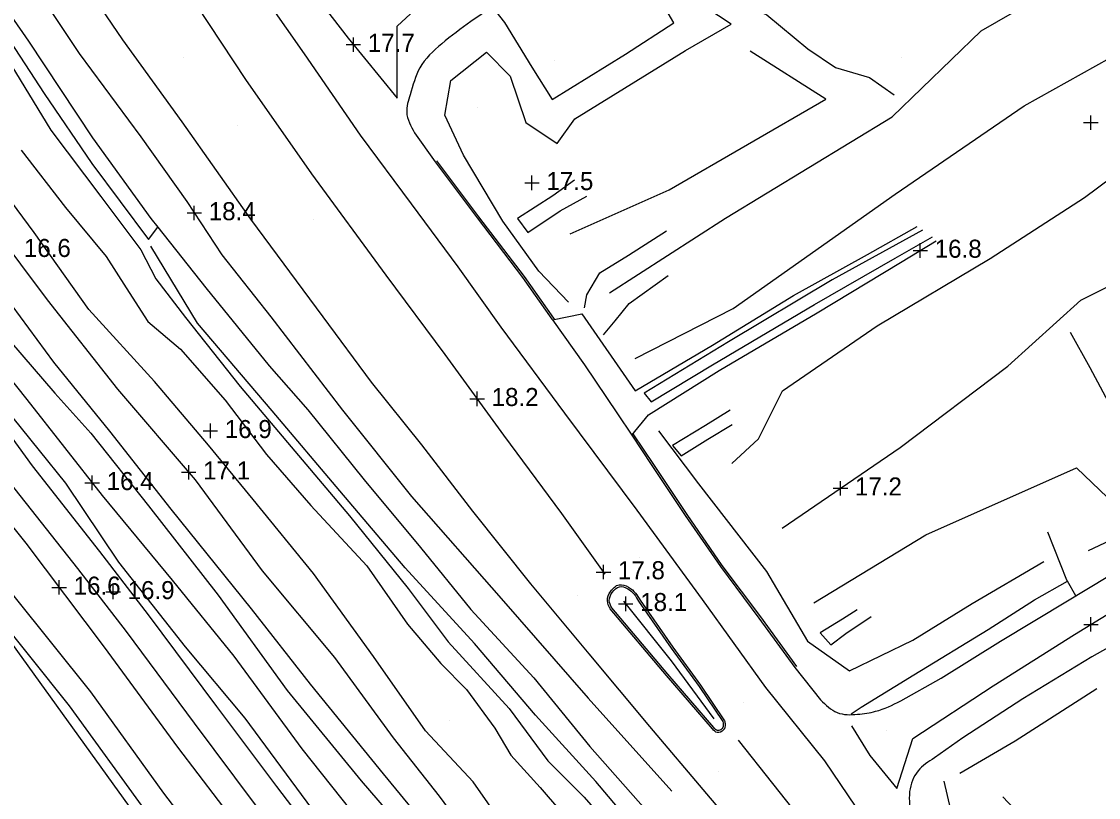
# Model space of a CAD drawing. Extents: x 2316231 to 2323598, y 363169 to 371906.
# Drawn here: x 2318218.6 to 2318516.9, y 368070.9 to 368285.8 of the extents above; entities that cross this region are included whole.
import ezdxf

# ---------------------------------------------------------------- set-up
doc = ezdxf.new("R2010")
doc.units = 0
for name, color, linetype in [('RD_DTM_BkLn1', 7, 'Continuous'), ('RD_DTM_Spot', 7, 'Continuous'), ('RD_DTM_TinHull', 7, 'Continuous'), ('RD_DTM_Void', 7, 'Continuous'), ('RD_EX_Road', 7, 'Continuous')]:
    doc.layers.add(name, color=color, linetype=linetype)

msp = doc.modelspace()

# ---------------------------------------------------------------- linework, layer by layer
at = {"layer": 'RD_DTM_BkLn1'}
for points in [[(2318108.909, 368511.719), (2318119.482, 368492.765), (2318128.577, 368474.561), (2318137.782, 368457.548), (2318146.113, 368442.318), (2318156.88, 368423.953), (2318169.071, 368401.915), (2318184.84, 368375.946), (2318201.019, 368350.59), (2318211.871, 368332.526), (2318228.82, 368306.879), (2318246.55, 368280.761), (2318262.976, 368258.004), (2318282.016, 368231.101), (2318302.091, 368204.027), (2318315.434, 368185.909), (2318329.38, 368168.609), (2318343.565, 368150.201), (2318359.6, 368130.104), (2318375.72, 368110.741), (2318392.524, 368090.559), (2318408.321, 368071.979), (2318426.423, 368050.577)], [(2318107.859, 368482.862), (2318119.111, 368460.886), (2318130.428, 368440.788), (2318140.355, 368423.568), (2318153.126, 368402.636), (2318161.797, 368388.669), (2318168.932, 368377.064), (2318173.297, 368370.002), (2318182.582, 368355.913), (2318195.547, 368335.883), (2318208.297, 368315.962), (2318220.737, 368297.799), (2318234.567, 368276.936), (2318251.642, 368253.84), (2318264.372, 368235.965), (2318274.076, 368221.201), (2318287.649, 368203.986)], [(2318355.855, 368057.82), (2318343.678, 368075.273), (2318330.507, 368089.394), (2318316.146, 368109.981), (2318299.517, 368132.98), (2318282.749, 368153.403), (2318270.434, 368168.473), (2318255.477, 368186.089), (2318237.276, 368206.022), (2318222.147, 368227.356), (2318201.316, 368255.322), (2318182.996, 368281.225), (2318170.247, 368301.17), (2318160.314, 368315.718), (2318143.83, 368339.378), (2318127.967, 368366.611), (2318106.815, 368396.347), (2318085.034, 368424.592), (2318072.766, 368444.235), (2318063.317, 368460.382)], [(2318065.283, 368434.72), (2318075.202, 368419.426), (2318093.578, 368391.442), (2318112.318, 368364.431), (2318129.47, 368338.182), (2318146.417, 368311.669), (2318155.547, 368293.272), (2318171.815, 368270.045), (2318187.206, 368247.194), (2318202.073, 368227.148), (2318215.941, 368207.14), (2318227.472, 368191.493), (2318242.967, 368172.384), (2318259.973, 368150.745), (2318282.177, 368123.209), (2318298.547, 368102.353), (2318318.735, 368077.482), (2318335.815, 368056.733)], [(2318066.446, 368399.504), (2318076.913, 368381.814), (2318093.252, 368357.673), (2318109.123, 368334.64), (2318122.921, 368315.342), (2318135.084, 368296.722), (2318149.249, 368275.197), (2318166.746, 368252.522), (2318183.677, 368229.547), (2318195.377, 368214.008), (2318207.147, 368197.314), (2318220.109, 368181.111), (2318240.955, 368154.517), (2318260.303, 368131.092), (2318277.407, 368110.066), (2318296.281, 368084.367), (2318309.867, 368067.368)], [(2318065.109, 368377.195), (2318080.41, 368357.436), (2318094.713, 368337.692), (2318104.768, 368323.939), (2318118.255, 368306.002), (2318135.405, 368284.025), (2318151.231, 368262.135), (2318165.658, 368244.714), (2318180.799, 368223.078), (2318193.589, 368205.419), (2318205.66, 368189.002), (2318216.21, 368176.077), (2318230.793, 368157.957), (2318245.488, 368136.094), (2318263.946, 368112.61), (2318280.426, 368092.862), (2318298.929, 368067.921)], [(2318297.959, 368295.572), (2318309.071, 368281.178), (2318322.694, 368264.613), (2318322.618, 368284.494), (2318331.288, 368292.586), (2318351.427, 368305.636), (2318379.431, 368322.147), (2318402.292, 368336.322), (2318428.936, 368352.161), (2318457.822, 368370.054), (2318468.711, 368376.84)], [(2318062.526, 368372.937), (2318082.966, 368345.23), (2318099.539, 368323.634), (2318119.076, 368298.241), (2318140.135, 368271.917), (2318160.44, 368243.459), (2318179.85, 368218.416), (2318201.631, 368190.149), (2318221.56, 368162.756), (2318240.24, 368139.081), (2318253.714, 368121.51), (2318272.577, 368096.156), (2318289.243, 368073.957), (2318307.562, 368049.903), (2318326.562, 368024.861), (2318345.535, 367999.785), (2318365.417, 367973.496), (2318386.282, 367946.017), (2318406.807, 367919.061), (2318420.962, 367899.448), (2318438.931, 367877.928), (2318456.556, 367853.986), (2318469.944, 367835.395)], [(2318056.375, 368368.287), (2318076.805, 368340.594), (2318093.425, 368318.936), (2318113.01, 368293.482), (2318133.982, 368267.266), (2318154.253, 368238.856), (2318173.75, 368213.701), (2318195.459, 368185.527), (2318215.414, 368158.099), (2318234.154, 368134.347), (2318247.561, 368116.863), (2318266.401, 368091.54), (2318283.093, 368069.307), (2318301.424, 368045.238), (2318320.416, 368020.205), (2318339.386, 367995.134), (2318359.272, 367968.84), (2318380.144, 367941.35), (2318400.613, 367914.469), (2318414.869, 367894.715), (2318432.862, 367873.168), (2318450.323, 367849.448), (2318463.81, 367830.721)], [(2318063.203, 368347.569), (2318074.757, 368331.141), (2318092.055, 368311.174), (2318109.588, 368288.39), (2318129.015, 368262.148), (2318146.494, 368237.065), (2318168.01, 368208.303), (2318188.288, 368180.892), (2318204.322, 368160.651), (2318219.793, 368141.386), (2318241.489, 368112.527), (2318261.827, 368084.839), (2318278.748, 368062.754)], [(2318061.211, 368339.125), (2318082.7, 368309.256), (2318103.572, 368283.517), (2318122.578, 368257.613), (2318142.354, 368231.562), (2318161.062, 368206.453), (2318175.046, 368184.327), (2318184.363, 368169.119), (2318197.518, 368152.867), (2318216.475, 368126.65), (2318237.719, 368100.176), (2318257.912, 368072.115), (2318276.273, 368048.114), (2318288.317, 368030.553), (2318303.261, 368012.612), (2318315.668, 367995.833), (2318331.299, 367972.861), (2318350.254, 367950.868), (2318368.642, 367928.624), (2318380.444, 367910.149), (2318398.447, 367887.605), (2318414.704, 367864.884), (2318425.677, 367852.705), (2318433.784, 367839.665)], [(2318381.462, 368210.665), (2318413.592, 368231.342), (2318459.794, 368259.366), (2318484.397, 368283.19), (2318516.76, 368301.901)], [(2318370.12, 368208.102), (2318361.883, 368216.677), (2318351.888, 368230.515), (2318341.025, 368248.819), (2318335.886, 368259.854), (2318337.484, 368269.514), (2318347.381, 368277.279), (2318353.938, 368270.694), (2318358.302, 368257.843), (2318366.967, 368252.024), (2318371.832, 368258.897), (2318402.489, 368277.809), (2318415.214, 368285.05), (2318401.105, 368294.407), (2318395.21, 368300.751)], [(2318281.97, 368298.278), (2318296.931, 368276.872), (2318312.406, 368254.345), (2318326.554, 368235.3)], [(2318263.744, 368295.382), (2318280.644, 368269.759), (2318298.904, 368243.592), (2318319.542, 368215.542), (2318335.838, 368193.639), (2318352.144, 368171.291), (2318368.187, 368149.558), (2318380.209, 368132.791)], [(2318388.571, 368192.477), (2318415.74, 368206.342), (2318460.578, 368237.979), (2318496.302, 368262.416), (2318520.136, 368275.734), (2318529.91, 368281.391)], [(2318214.635, 368275.596), (2318226.758, 368255.736), (2318240.582, 368237.341), (2318251.61, 368222.538), (2318255.78, 368214.55), (2318263.989, 368203.821), (2318279.195, 368184.773), (2318295.34, 368165.639), (2318309.468, 368148.916), (2318325.707, 368128.794), (2318336.771, 368114.052), (2318353.639, 368095.59), (2318364.39, 368081.052), (2318374.429, 368071.042), (2318388.595, 368054.752)], [(2318370.534, 368226.972), (2318397.988, 368239.211), (2318441.38, 368264.341), (2318420.481, 368277.577)], [(2318415.381, 368163.403), (2318422.773, 368170.27), (2318429.385, 368183.53), (2318455.624, 368201.549), (2318486.955, 368220.206), (2318513.011, 368237.094), (2318543.709, 368259.87)], [(2318218.515, 368250.158), (2318230.767, 368234.318), (2318242.05, 368220.778), (2318247.591, 368212.077), (2318253.612, 368202.773), (2318262.61, 368195.087), (2318274.986, 368180.907), (2318286.507, 368165.911), (2318298.715, 368151.743), (2318314.228, 368135.078), (2318325.493, 368118.963), (2318334.76, 368108.051), (2318341.893, 368100.863), (2318349.752, 368090.147), (2318354.128, 368082.688), (2318362.304, 368073.704), (2318373.564, 368060.61)], [(2318326.554, 368235.3), (2318339.489, 368217.869), (2318351.343, 368201.199), (2318369.006, 368177.32), (2318389.033, 368150.487), (2318407.163, 368125.788), (2318424.656, 368101.38), (2318440.991, 368081.114), (2318458.206, 368055.683), (2318481.281, 368025.136), (2318499.387, 368000.233), (2318515.01, 367978.765), (2318533.896, 367952.873), (2318546.411, 367935.865), (2318559.034, 367919.037), (2318570.613, 367902.994)], [(2318429.29, 368145.525), (2318461.989, 368167.85), (2318491.836, 368190.326), (2318511.986, 368208.683), (2318538.744, 368221.946), (2318559.545, 368235.172)], [(2318287.649, 368203.986), (2318307.474, 368178.225), (2318326.593, 368154.294), (2318351.455, 368126.054), (2318375.585, 368098.43), (2318398.695, 368072.674)], [(2318395.038, 368172.425), (2318406.09, 368157.791), (2318424.919, 368133.476), (2318436.274, 368114.207), (2318447.99, 368105.986), (2318465.507, 368114.456), (2318481.92, 368124.638), (2318501.767, 368136.232)], [(2318448.474, 368090.749), (2318453.583, 368082.542), (2318461.048, 368073.38), (2318465.471, 368087.234), (2318487.791, 368101.843), (2318510.243, 368116.043), (2318534.056, 368130.601), (2318563.446, 368148.06), (2318592.2, 368165.977), (2318600.84, 368170.767)], [(2318438.042, 368124.854), (2318469.097, 368143.705), (2318510.85, 368162.255), (2318527.975, 368145.778), (2318514.097, 368139.238)], [(2318253.003, 368067.143), (2318231.874, 368096.313), (2318209.79, 368123.837), (2318189.896, 368149.691)], [(2318410.485, 368092.722), (2318398.69, 368108.729), (2318385.439, 368125.258)], [(2318490.468, 368071.089), (2318508.995, 368051.432), (2318521.342, 368040.14), (2318549.894, 368059.249), (2318576.572, 368074.583), (2318593.178, 368084.788), (2318624.37, 368100.341), (2318633.99, 368107.878), (2318639.144, 368111.027)], [(2318478.532, 368077.71), (2318493.848, 368086.606), (2318516.432, 368101.107)], [(2318474.038, 368075.493), (2318476.828, 368063.561), (2318491.069, 368043.107), (2318503.995, 368026.844), (2318519.111, 368027.328), (2318545.908, 368041.928), (2318576.599, 368059.456), (2318601.53, 368073.686), (2318621.326, 368084.366), (2318647.174, 368098.502)], [(2318601.987, 367842.439), (2318580.807, 367875.689), (2318557.533, 367904.069), (2318538.596, 367928.685), (2318518.843, 367954.013), (2318499.115, 367980.376), (2318476.012, 368009.635), (2318455.831, 368037.407), (2318436.258, 368062.807), (2318417.187, 368086.822)]]:
    msp.add_lwpolyline(points, dxfattribs=at)
at = {"layer": 'RD_DTM_Spot'}
for p, q in [((2318263.532, 368275.718), (2318263.532, 368275.718)), ((2318462.358, 368275.86), (2318462.358, 368275.86)), ((2318366.198, 368274.891), (2318366.198, 368274.891)), ((2318345.037, 368261.904), (2318345.037, 368261.904)), ((2318278.51, 368256.875), (2318278.51, 368256.875)), ((2318359.999, 368241.123), (2318359.999, 368241.123)), ((2318299.394, 368231.051), (2318299.394, 368231.051)), ((2318389.666, 368137.283), (2318389.666, 368137.283)), ((2318372.541, 368126.73), (2318372.541, 368126.73)), ((2318418.727, 368097.349), (2318418.727, 368097.349)), ((2318337.024, 368092.124), (2318337.024, 368092.124)), ((2318458.075, 368089.44), (2318458.075, 368089.44)), ((2318411.668, 368078.037), (2318411.668, 368078.037))]:
    msp.add_line(p, q, dxfattribs=at)
at = {"layer": 'RD_DTM_TinHull'}
msp.add_lwpolyline([(2319557.442, 369523.873), (2318254.179, 368711.432), (2318782.433, 367887.547), (2318500.627, 367718.473), (2317350.395, 369314.708)], dxfattribs=at)
at = {"layer": 'RD_DTM_Void'}
for p, q in [((2318310.526, 368277.409), (2318310.526, 368281.409)), ((2318308.526, 368279.409), (2318312.526, 368279.409)), ((2318512.801, 368257.814), (2318516.801, 368257.814)), ((2318514.801, 368255.814), (2318514.801, 368259.814)), ((2318359.999, 368239.123), (2318359.999, 368243.123)), ((2318357.999, 368241.123), (2318361.999, 368241.123)), ((2318266.463, 368230.784), (2318266.463, 368234.784)), ((2318264.463, 368232.784), (2318268.463, 368232.784)), ((2318467.554, 368220.391), (2318467.554, 368224.391)), ((2318465.554, 368222.391), (2318469.554, 368222.391)), ((2318344.817, 368179.332), (2318344.817, 368183.332)), ((2318342.817, 368181.332), (2318346.817, 368181.332)), ((2318270.912, 368170.456), (2318270.912, 368174.456)), ((2318268.912, 368172.456), (2318272.912, 368172.456)), ((2318264.912, 368158.99), (2318264.912, 368162.99)), ((2318238.188, 368156.047), (2318238.188, 368160.047)), ((2318262.912, 368160.99), (2318266.912, 368160.99)), ((2318236.188, 368158.047), (2318240.188, 368158.047)), ((2318443.447, 368156.556), (2318447.447, 368156.556)), ((2318445.447, 368154.556), (2318445.447, 368158.556)), ((2318379.804, 368131.356), (2318379.804, 368135.356)), ((2318377.804, 368133.356), (2318381.804, 368133.356)), ((2318227.034, 368129.094), (2318231.034, 368129.094)), ((2318229.034, 368127.094), (2318229.034, 368131.094)), ((2318243.989, 368125.854), (2318243.989, 368129.854)), ((2318241.989, 368127.854), (2318245.989, 368127.854)), ((2318385.979, 368122.547), (2318385.979, 368126.547)), ((2318383.979, 368124.547), (2318387.979, 368124.547)), ((2318514.841, 368116.855), (2318514.841, 368120.855)), ((2318512.841, 368118.855), (2318516.841, 368118.855))]:
    msp.add_line(p, q, dxfattribs=at)
at = {"layer": 'RD_EX_Road'}
for p, q in [((2318327.475, 368254.998), (2318333.174, 368246.959)), ((2318256.323, 368228.817), (2318256.323, 368228.817)), ((2318510.66, 368126.794), (2318508.366, 368130.816)), ((2318389.538, 368125.27), (2318398.592, 368112.242)), ((2318389.953, 368125.549), (2318398.999, 368112.532)), ((2318432.828, 368106.91), (2318439.945, 368097.989))]:
    msp.add_line(p, q, dxfattribs=at)
for points in [[(2318061.203, 368506.143), (2318075.287, 368485.545), (2318089.083, 368465.754), (2318102.038, 368446.133), (2318105.205, 368441.613), (2318108.218, 368443.375), (2318123.248, 368420.766), (2318140.401, 368395.082), (2318159.883, 368366.602), (2318173.451, 368346.799), (2318187.621, 368327.115), (2318203.747, 368304.551), (2318220.506, 368280.385), (2318238.247, 368253.557), (2318254.385, 368231.245), (2318256.323, 368228.817)], [(2318064.843, 368442.592), (2318074.768, 368429.946), (2318088.399, 368411.178), (2318101.282, 368391.918), (2318115.026, 368370.286), (2318131.073, 368344.894), (2318140.957, 368330.021), (2318155.59, 368307.364), (2318169.196, 368288.596), (2318182.51, 368267.976), (2318199.126, 368244.436), (2318210.801, 368228.476), (2318225.729, 368208.779), (2318245.159, 368184.041), (2318266.743, 368158.854), (2318285.257, 368133.733), (2318305.29, 368109.704), (2318321.585, 368087.404), (2318334.294, 368071.25), (2318350.865, 368048.733)], [(2318105.205, 368441.613), (2318110.997, 368431.768), (2318125.813, 368410.494), (2318141.995, 368386.341), (2318157.889, 368362.49), (2318171.998, 368342.662), (2318186.995, 368321.605), (2318200.313, 368302.681), (2318212.813, 368284.469), (2318224.867, 368265.898), (2318238.039, 368246.517), (2318253.806, 368225.398), (2318256.323, 368228.817)], [(2318065.184, 368411.265), (2318082.003, 368386.653), (2318091.762, 368369.627), (2318111.552, 368339.076), (2318127.767, 368313.527), (2318142.191, 368294.276), (2318154.88, 368280.047), (2318172.738, 368257.13), (2318191.127, 368229.747), (2318209.448, 368204.085), (2318227.839, 368182.852), (2318237.827, 368171.854), (2318253.753, 368151.673), (2318273.075, 368126.972), (2318292.213, 368100.562), (2318312.677, 368075.569), (2318329.975, 368055.506)], [(2318475.969, 368365.519), (2318467.839, 368361.066), (2318450.007, 368351.417), (2318428.955, 368338.911), (2318409.119, 368326.799), (2318391.825, 368315.837), (2318371.352, 368303.836), (2318354.216, 368293.463), (2318343.055, 368285.797)], [(2318348.972, 368289.861), (2318352.43, 368285.572), (2318359.985, 368273.196), (2318365.585, 368264.206), (2318385.915, 368276.762), (2318399.257, 368285.434), (2318389.173, 368302.87), (2318386.853, 368309.446), (2318397.525, 368302.623), (2318416.348, 368291.871), (2318420.131, 368299.505), (2318405.612, 368307.937), (2318402.933, 368310.193), (2318402.265, 368312.842), (2318401.263, 368316.816), (2318398.365, 368319.983)], [(2318418.968, 368290.469), (2318425.088, 368287.616), (2318436.452, 368278.276), (2318444.095, 368273.084), (2318453.452, 368270.284), (2318460.301, 368265.467)], [(2318333.174, 368246.959), (2318344.826, 368231.409), (2318357.402, 368214.942), (2318365.536, 368203.383), (2318365.682, 368203.178)], [(2318333.574, 368247.259), (2318345.225, 368231.71), (2318357.805, 368215.237), (2318365.944, 368203.672), (2318366.219, 368203.287)], [(2318371.782, 368241.88), (2318365.792, 368237.512), (2318356.006, 368231.228), (2318358.813, 368227.382), (2318367.828, 368233.356), (2318375.178, 368237.432)], [(2318256.323, 368228.817), (2318269.699, 368212.065), (2318287.247, 368190.496), (2318297.883, 368178.234), (2318313.497, 368158.896), (2318329.102, 368140.196), (2318343.084, 368123.016), (2318360.517, 368104.059), (2318376.049, 368085.035), (2318395.004, 368063.511), (2318416.047, 368038.926), (2318429.577, 368023.613), (2318444.104, 368007.418), (2318459.873, 367987.154), (2318477.48, 367965.284), (2318497.648, 367942.362), (2318512.883, 367925.372), (2318528.893, 367905.083), (2318540.26, 367891.41), (2318551.218, 367878.028)], [(2318365.682, 368203.178), (2318373.771, 368204.821), (2318388.576, 368183.535), (2318409.977, 368196.185), (2318432.427, 368209.916), (2318452.899, 368221.244), (2318466.732, 368229.084)], [(2318374.545, 368206.504), (2318375.227, 368210.125), (2318378.791, 368216.219), (2318386.768, 368221.148), (2318397.289, 368227.816)], [(2318468.162, 368227.998), (2318443.124, 368214.249), (2318414.48, 368197.078), (2318391.041, 368182.892), (2318393.01, 368180.457), (2318410.025, 368190.697), (2318438.283, 368207.472), (2318460.611, 368220.3), (2318470.902, 368226.211)], [(2318387.617, 368171.222), (2318392.316, 368176.884), (2318411.851, 368189.153), (2318438.952, 368205.16), (2318462.089, 368219.117), (2318471.958, 368225.029)], [(2318399.655, 368049.324), (2318377.676, 368075.379), (2318360.952, 368093.769), (2318344.051, 368113.53), (2318324.901, 368134.561), (2318306.763, 368155.806), (2318287.99, 368178.015), (2318267.379, 368202.31), (2318254.464, 368223.639)], [(2318379.788, 368199.019), (2318383.01, 368202.959), (2318386.956, 368207.692), (2318397.707, 368215.467)], [(2318365.682, 368203.178), (2318374.523, 368190.775), (2318383.663, 368177.143), (2318387.617, 368171.222)], [(2318542.941, 368146.787), (2318536.315, 368151.031), (2318530.177, 368162.201), (2318521.82, 368176.456), (2318514.641, 368189.879), (2318509.162, 368199.651)], [(2318414.872, 368178.146), (2318408.051, 368173.913), (2318398.892, 368168.421), (2318401.305, 368165.564), (2318408.728, 368170.157), (2318415.465, 368174.246)], [(2318462.148, 368097.651), (2318473.366, 368103.933), (2318489.756, 368114.211), (2318508.374, 368125.422), (2318525.317, 368135.591), (2318542.225, 368146.349), (2318560.061, 368157.274), (2318579.931, 368168.82), (2318592.355, 368176.23), (2318595.891, 368178.484)], [(2318387.617, 368171.222), (2318393.2, 368162.861), (2318402.436, 368149.001), (2318412.214, 368134.863), (2318422.881, 368120.627), (2318432.828, 368106.91)], [(2318387.95, 368171.624), (2318393.616, 368163.139), (2318402.85, 368149.282), (2318412.619, 368135.156), (2318423.284, 368120.924), (2318433.233, 368107.203)], [(2318605.582, 368163.371), (2318596.467, 368158.036), (2318576.428, 368146.202), (2318555.483, 368133.202), (2318533.636, 368120.277), (2318515.068, 368109.871), (2318495.943, 368098.263), (2318479.36, 368087.42), (2318471.489, 368081.877)], [(2318508.366, 368130.816), (2318508.182, 368131.139), (2318502.892, 368144.365)], [(2318448.447, 368094.104), (2318451.181, 368095.978), (2318465.811, 368104.876), (2318486.333, 368117.419), (2318499.24, 368125.647), (2318508.366, 368130.816)], [(2318410.009, 368089.931), (2318397.285, 368104.713), (2318381.644, 368123.172)], [(2318410.358, 368090.292), (2318397.665, 368105.038), (2318382.088, 368123.422)], [(2318450.061, 368122.902), (2318446.023, 368120.3), (2318439.805, 368116.546), (2318442.758, 368113.23), (2318446.953, 368116.314), (2318453.944, 368121.028)], [(2318398.592, 368112.242), (2318406.281, 368101.709), (2318412.871, 368092.011)], [(2318398.999, 368112.532), (2318406.69, 368101.997), (2318413.348, 368092.198)]]:
    msp.add_lwpolyline(points, dxfattribs=at)
for points in [[(2318343.055, 368285.797), (2318335.003, 368279.641), (2318328.947, 368272.975), (2318326.259, 368265.543), (2318325.297, 368260.647), (2318327.475, 368254.998)], [(2318381.644, 368123.172), (2318380.891, 368125.436), (2318381.799, 368128.022), (2318384.126, 368129.822), (2318386.76, 368129.202), (2318388.67, 368127.525), (2318389.953, 368125.549)], [(2318382.088, 368123.422), (2318381.419, 368125.432), (2318382.222, 368127.717), (2318384.243, 368129.281), (2318386.524, 368128.744), (2318388.288, 368127.195), (2318389.538, 368125.27)], [(2318439.945, 368097.989), (2318444.547, 368094.428), (2318450.202, 368093.959), (2318455.198, 368094.79), (2318462.148, 368097.651)], [(2318413.348, 368092.198), (2318413.502, 368091.187), (2318413.077, 368089.635), (2318411.295, 368088.905), (2318410.009, 368089.931)], [(2318412.871, 368092.011), (2318412.992, 368091.216), (2318412.66, 368090.004), (2318411.377, 368089.479), (2318410.358, 368090.292)], [(2318471.489, 368081.877), (2318466.944, 368078.313), (2318464.609, 368072.565), (2318465.207, 368065.283), (2318466.221, 368061.526), (2318469.531, 368055.983)]]:
    msp.add_spline(points, degree=3, dxfattribs=at)

# ---------------------------------------------------------------- texts
at = {"layer": 'RD_DTM_Void'}
for s, p in [('17.7', (2318314.526, 368277.409)), ('17.5', (2318363.999, 368239.123)), ('18.4', (2318270.463, 368230.784)), ('16.6', (2318219.254, 368220.601)), ('16.8', (2318471.554, 368220.391)), ('18.2', (2318348.817, 368179.332)), ('16.9', (2318274.912, 368170.456)), ('17.1', (2318268.912, 368158.99)), ('16.4', (2318242.188, 368156.047)), ('17.2', (2318449.447, 368154.556)), ('17.8', (2318383.804, 368131.356)), ('16.6', (2318233.034, 368127.094)), ('16.9', (2318247.989, 368125.854)), ('18.1', (2318389.979, 368122.547))]:
    msp.add_text(s, height=5, dxfattribs=at).set_placement(p)

doc.saveas('drawing.dxf')
